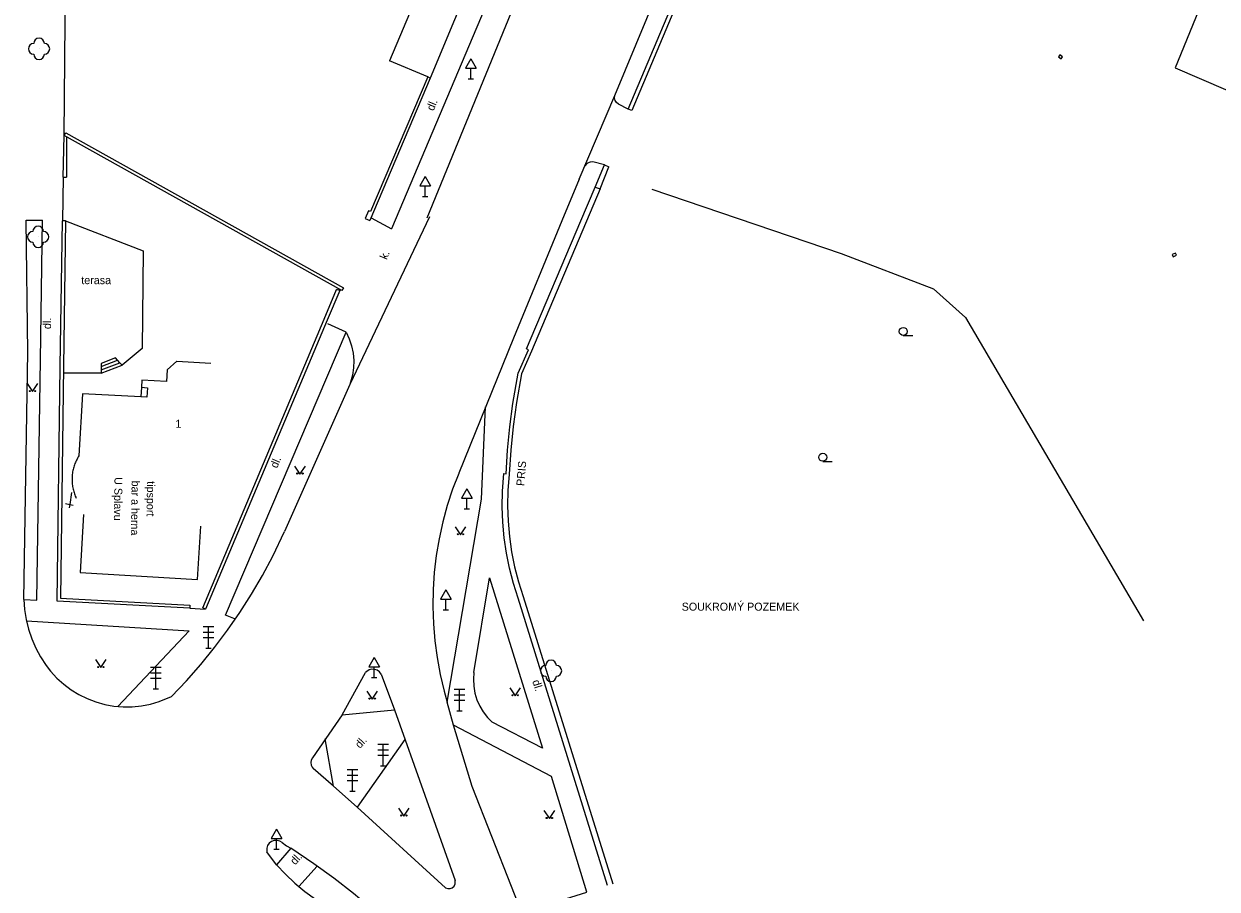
# Model space of a CAD drawing. Extents: x -584400 to -581602, y -1210894 to -1208793.
# Drawn here: x -582839.7 to -582727.9, y -1210562.6 to -1210481.5 of the extents above; entities that cross this region are included whole.
import ezdxf

# ---------------------------------------------------------------- set-up
doc = ezdxf.new("R2010")
doc.units = 0
for name, color, linetype in [('BUDOVY_MĚŘ', 7, 'Continuous'), ('POMOC_POPIS', 7, 'Continuous'), ('ROZHRANÍ_PLOCH', 7, 'Continuous'), ('ZELEŇ', 7, 'Continuous'), ('ZN_DOPLŇKOVÉ', 7, 'Continuous'), ('ZN_KULTUR', 7, 'Continuous'), ('Č_POPIS_EVID', 7, 'Continuous')]:
    doc.layers.add(name, color=color, linetype=linetype)

msp = doc.modelspace()

# ---------------------------------------------------------------- linework, layer by layer
at = {"layer": 'BUDOVY_MĚŘ'}
for points in [[(-582770.74, -1210413.25), (-582785.71, -1210448.36), (-582801.65, -1210486.62), (-582801.88, -1210486.52), (-582805.46, -1210485.02)], [(-582799.43, -1210470.65), (-582805.46, -1210485.02)], [(-582715.48, -1210481.22), (-582727.99, -1210476.17), (-582731.86, -1210485.66), (-582727.16, -1210487.69), (-582726.97, -1210487.77)], [(-582825.4, -1210513.13), (-582826.3, -1210513.96), (-582826.38, -1210515.06), (-582828.68, -1210514.92), (-582828.7, -1210515.59), (-582828.76, -1210516.49), (-582834.24, -1210516.19), (-582834.58, -1210522.02), (-582834.64, -1210522.12), (-582834.7, -1210522.22), (-582834.75, -1210522.32), (-582834.8, -1210522.42), (-582834.85, -1210522.53), (-582834.9, -1210522.63), (-582834.94, -1210522.74), (-582834.98, -1210522.85), (-582835.02, -1210522.96), (-582835.05, -1210523.07), (-582835.08, -1210523.18), (-582835.11, -1210523.29), (-582835.13, -1210523.4), (-582835.16, -1210523.52), (-582835.17, -1210523.63), (-582835.19, -1210523.75), (-582835.2, -1210523.86), (-582835.21, -1210523.97), (-582835.21, -1210524.09), (-582835.22, -1210524.21), (-582835.22, -1210524.32), (-582835.21, -1210524.44), (-582835.2, -1210524.55), (-582835.19, -1210524.67), (-582835.18, -1210524.78), (-582835.16, -1210524.89), (-582835.14, -1210525.01), (-582835.12, -1210525.12), (-582835.09, -1210525.23), (-582835.06, -1210525.34), (-582835.03, -1210525.45), (-582834.99, -1210525.56), (-582834.95, -1210525.67), (-582834.91, -1210525.78), (-582834.87, -1210525.89), (-582834.82, -1210525.99)], [(-582825.4, -1210513.13), (-582822.22, -1210513.32)], [(-582828.7, -1210515.59), (-582828.15, -1210515.63), (-582828.21, -1210516.53), (-582828.76, -1210516.49)], [(-582835.26, -1210525.44), (-582835.43, -1210526.57)], [(-582835.83, -1210526.48), (-582835.43, -1210526.57)], [(-582835.43, -1210526.57), (-582835.48, -1210526.89)], [(-582835.43, -1210526.57), (-582835.1, -1210526.64)], [(-582834.14, -1210527.5), (-582834.44, -1210532.93), (-582823.46, -1210533.6), (-582823.16, -1210528.61)]]:
    msp.add_lwpolyline(points, dxfattribs=at)
at = {"layer": 'ROZHRANÍ_PLOCH'}
for points in [[(-582772.95, -1210424.33), (-582805.29, -1210500.74)], [(-582784.37, -1210488.25), (-582774.53, -1210464.56), (-582769.18, -1210452.29)], [(-582835.95, -1210492.01), (-582835.7, -1210463.6)], [(-582791.69, -1210474.65), (-582801.99, -1210499.76)], [(-582787.69, -1210496.09), (-582784.37, -1210488.25)], [(-582783.1, -1210489.52), (-582784.02, -1210489.07), (-582784.21, -1210488.92), (-582784.34, -1210488.71), (-582784.39, -1210488.47), (-582784.37, -1210488.25)], [(-582785.33, -1210494.75), (-582786.43, -1210494.48), (-582786.68, -1210494.51), (-582786.92, -1210494.61), (-582787.17, -1210494.87)], [(-582787.69, -1210496.09), (-582789.32, -1210500), (-582793.86, -1210510.99), (-582798.99, -1210523.65), (-582798.99, -1210523.66), (-582799.57, -1210525.15), (-582800.07, -1210526.67), (-582800.49, -1210528.21), (-582800.83, -1210529.78), (-582801.1, -1210531.35), (-582801.28, -1210532.94), (-582801.39, -1210534.54), (-582801.42, -1210536.14), (-582801.36, -1210537.74), (-582801.23, -1210539.34), (-582801.02, -1210540.92), (-582800.73, -1210542.5), (-582800.36, -1210544.05), (-582800.06, -1210545.1)], [(-582839.73, -1210535.46), (-582839.35, -1210512.3), (-582839.5, -1210500), (-582839.5, -1210499.94)], [(-582839.72, -1210535.46), (-582838.52, -1210535.52), (-582838.16, -1210513.03), (-582837.98, -1210499.92)], [(-582839.5, -1210499.94), (-582837.98, -1210499.92)], [(-582801.72, -1210499.62), (-582809.18, -1210515.33)], [(-582807.2, -1210499.73), (-582805.29, -1210500.74)], [(-582819.9, -1210537.3), (-582820.85, -1210536.93), (-582809.55, -1210510.43)], [(-582809.55, -1210510.43), (-582811.24, -1210509.66)], [(-582809.55, -1210510.43), (-582809.26, -1210511.05), (-582809.04, -1210511.71), (-582808.89, -1210512.38), (-582808.83, -1210513.07), (-582808.84, -1210513.76), (-582808.93, -1210514.45), (-582809.18, -1210515.33)], [(-582830.95, -1210513.06), (-582831.15, -1210512.84), (-582832.49, -1210513.35), (-582832.49, -1210513.64)], [(-582832.49, -1210513.64), (-582830.95, -1210513.06)], [(-582832.49, -1210513.64), (-582832.48, -1210513.96)], [(-582832.48, -1210514.28), (-582830.51, -1210513.53), (-582830.73, -1210513.29)], [(-582832.48, -1210513.96), (-582830.73, -1210513.29)], [(-582832.48, -1210513.96), (-582832.48, -1210514.28)], [(-582830.73, -1210513.29), (-582830.95, -1210513.06)], [(-582832.48, -1210514.28), (-582835.94, -1210514.28)], [(-582809.18, -1210515.33), (-582815.32, -1210529.11)], [(-582800.06, -1210545.1), (-582796.86, -1210526.07), (-582796.49, -1210517.43)], [(-582839.73, -1210535.46), (-582839.66, -1210536.4), (-582839.51, -1210537.34), (-582839.29, -1210538.26), (-582838.99, -1210539.15), (-582838.61, -1210540.02), (-582838.17, -1210540.85), (-582837.65, -1210541.65), (-582837.23, -1210542.2), (-582836.64, -1210542.84), (-582836, -1210543.41), (-582835.31, -1210543.93), (-582834.57, -1210544.38), (-582833.79, -1210544.76), (-582832.98, -1210545.07), (-582832.15, -1210545.3), (-582831.3, -1210545.45), (-582830.44, -1210545.52), (-582829.58, -1210545.52), (-582828.72, -1210545.43), (-582827.87, -1210545.27), (-582827.04, -1210545.02), (-582825.91, -1210544.55), (-582824.5, -1210543.08), (-582823.16, -1210541.56), (-582821.87, -1210539.98), (-582820.65, -1210538.36), (-582819.49, -1210536.68), (-582818.39, -1210534.97), (-582817.37, -1210533.21), (-582816.42, -1210531.41), (-582815.32, -1210529.11)], [(-582797.56, -1210542.3), (-582796.12, -1210533.43), (-582791.14, -1210549.41), (-582795.87, -1210546.96)], [(-582839.49, -1210537.46), (-582824.24, -1210538.4), (-582830.94, -1210545.49)], [(-582806.26, -1210542.48), (-582806.41, -1210542.26), (-582806.62, -1210542.1), (-582806.87, -1210542.02), (-582807.13, -1210542), (-582807.39, -1210542.07), (-582807.61, -1210542.21), (-582807.72, -1210542.32)], [(-582809.92, -1210546.29), (-582807.72, -1210542.32)], [(-582806.26, -1210542.48), (-582805.02, -1210545.81)], [(-582797.56, -1210542.3), (-582797.61, -1210542.94), (-582797.58, -1210543.6), (-582797.47, -1210544.24), (-582797.28, -1210544.86), (-582797.02, -1210545.46), (-582796.69, -1210546.01), (-582796.29, -1210546.53), (-582795.87, -1210546.96)], [(-582799.49, -1210547.26), (-582800.06, -1210545.1)], [(-582809.92, -1210546.29), (-582812.69, -1210550.32), (-582812.81, -1210550.52), (-582812.85, -1210550.75), (-582812.82, -1210550.98), (-582812.71, -1210551.19), (-582812.62, -1210551.29)], [(-582809.92, -1210546.29), (-582805.02, -1210545.81)], [(-582805.02, -1210545.81), (-582799.33, -1210561.79)], [(-582790.81, -1210570.63), (-582794.05, -1210562.37), (-582797.73, -1210553), (-582799.49, -1210547.26)], [(-582790, -1210563.84), (-582786.98, -1210562.88), (-582790.29, -1210552.06), (-582799.49, -1210547.26)], [(-582810.71, -1210552.95), (-582811.49, -1210548.54)], [(-582804.04, -1210548.59), (-582808.51, -1210554.93)], [(-582810.71, -1210552.95), (-582812.62, -1210551.29)], [(-582808.51, -1210554.93), (-582810.71, -1210552.95)], [(-582800.22, -1210562.49), (-582808.51, -1210554.93)], [(-582815.53, -1210558.25), (-582815.76, -1210558.11), (-582816.01, -1210558.04), (-582816.28, -1210558.06), (-582816.53, -1210558.15), (-582816.74, -1210558.31), (-582816.89, -1210558.53), (-582816.97, -1210558.78), (-582816.96, -1210559.1)], [(-582814.72, -1210558.77), (-582816.07, -1210560.32)], [(-582815.53, -1210558.25), (-582815.11, -1210558.56), (-582814.72, -1210558.77)], [(-582800.16, -1210573.29), (-582799.96, -1210573.48), (-582799.71, -1210573.61), (-582799.44, -1210573.66), (-582799.14, -1210573.63), (-582798.98, -1210573.51), (-582798.88, -1210573.34), (-582798.86, -1210573.14), (-582798.91, -1210572.95), (-582798.99, -1210572.84), (-582800.49, -1210571.06), (-582802.05, -1210569.34), (-582803.67, -1210567.67), (-582805.34, -1210566.06), (-582807.07, -1210564.51), (-582808.85, -1210563.01), (-582810.69, -1210561.58), (-582812.57, -1210560.22), (-582814.72, -1210558.77)], [(-582816.07, -1210560.32), (-582816.96, -1210559.1)], [(-582816.07, -1210560.32), (-582815.23, -1210561.21), (-582814.34, -1210562.05), (-582813.4, -1210562.82), (-582812.41, -1210563.54), (-582811.41, -1210564.16)], [(-582812.24, -1210560.45), (-582813.98, -1210562.36)], [(-582800.22, -1210562.49), (-582800.01, -1210562.56), (-582799.79, -1210562.56), (-582799.59, -1210562.47), (-582799.43, -1210562.32), (-582799.33, -1210562.12), (-582799.33, -1210561.79)]]:
    msp.add_lwpolyline(points, dxfattribs=at)
at = {"layer": 'ZELEŇ'}
for centre in [(-582838.31, -1210483.88), (-582838.39, -1210501.5), (-582790.34, -1210542.15)]:
    msp.add_circle(centre, 0.0005, dxfattribs=at)
for centre, start, end in [((-582838.81, -1210483.88), 90, 270), ((-582838.31, -1210483.38), 0, 180), ((-582837.81, -1210483.88), 270, 90), ((-582838.31, -1210484.38), 180, 360), ((-582838.39, -1210501), 0, 180), ((-582838.89, -1210501.5), 90, 270), ((-582837.89, -1210501.5), 270, 90), ((-582838.39, -1210502), 180, 360), ((-582790.84, -1210542.15), 90, 270), ((-582790.34, -1210541.65), 0, 180), ((-582789.84, -1210542.15), 270, 90), ((-582790.34, -1210542.65), 180, 360)]:
    msp.add_arc(centre, 0.5, start, end, dxfattribs=at)
at = {"layer": 'ZN_DOPLŇKOVÉ'}
for p, q in [((-582797.85, -1210484.81), (-582798.35, -1210485.68)), ((-582797.85, -1210484.81), (-582797.35, -1210485.68)), ((-582798.35, -1210485.68), (-582797.35, -1210485.68)), ((-582797.85, -1210486.68), (-582797.85, -1210485.68)), ((-582798.1, -1210486.68), (-582797.6, -1210486.68)), ((-582802.12, -1210495.85), (-582802.62, -1210496.72)), ((-582802.12, -1210495.85), (-582801.62, -1210496.72)), ((-582802.62, -1210496.72), (-582801.62, -1210496.72)), ((-582802.12, -1210497.72), (-582802.12, -1210496.72)), ((-582802.37, -1210497.72), (-582801.87, -1210497.72)), ((-582798.23, -1210525.1), (-582798.73, -1210525.97)), ((-582798.23, -1210525.1), (-582797.73, -1210525.97)), ((-582798.73, -1210525.97), (-582797.73, -1210525.97)), ((-582798.23, -1210526.97), (-582798.23, -1210525.97)), ((-582798.48, -1210526.97), (-582797.98, -1210526.97)), ((-582800.21, -1210534.57), (-582800.71, -1210535.44)), ((-582800.21, -1210534.57), (-582799.71, -1210535.44)), ((-582800.71, -1210535.44), (-582799.71, -1210535.44)), ((-582800.46, -1210536.44), (-582799.96, -1210536.44)), ((-582800.21, -1210536.44), (-582800.21, -1210535.44)), ((-582821.93, -1210538.03), (-582822.93, -1210538.03)), ((-582822.93, -1210538.53), (-582821.93, -1210538.53)), ((-582822.43, -1210540.03), (-582822.43, -1210538.03)), ((-582822.93, -1210539.03), (-582821.93, -1210539.03)), ((-582822.68, -1210540.03), (-582822.18, -1210540.03)), ((-582806.92, -1210540.92), (-582807.42, -1210541.79)), ((-582806.92, -1210540.92), (-582806.42, -1210541.79)), ((-582826.86, -1210541.83), (-582827.86, -1210541.83)), ((-582827.36, -1210543.83), (-582827.36, -1210541.83)), ((-582807.42, -1210541.79), (-582806.42, -1210541.79)), ((-582806.92, -1210542.79), (-582806.92, -1210541.79)), ((-582827.86, -1210542.33), (-582826.86, -1210542.33)), ((-582827.86, -1210542.83), (-582826.86, -1210542.83)), ((-582807.17, -1210542.79), (-582806.67, -1210542.79)), ((-582827.61, -1210543.83), (-582827.11, -1210543.83)), ((-582798.42, -1210543.91), (-582799.42, -1210543.91)), ((-582798.92, -1210545.91), (-582798.92, -1210543.91)), ((-582799.42, -1210544.41), (-582798.42, -1210544.41)), ((-582799.42, -1210544.91), (-582798.42, -1210544.91)), ((-582799.17, -1210545.91), (-582798.67, -1210545.91)), ((-582805.56, -1210549.07), (-582806.56, -1210549.07)), ((-582806.56, -1210549.57), (-582805.56, -1210549.57)), ((-582806.06, -1210551.07), (-582806.06, -1210549.07)), ((-582806.56, -1210550.07), (-582805.56, -1210550.07)), ((-582808.45, -1210551.42), (-582809.45, -1210551.42)), ((-582809.45, -1210551.92), (-582808.45, -1210551.92)), ((-582808.95, -1210553.42), (-582808.95, -1210551.42)), ((-582806.31, -1210551.07), (-582805.81, -1210551.07)), ((-582809.45, -1210552.42), (-582808.45, -1210552.42)), ((-582809.2, -1210553.42), (-582808.7, -1210553.42)), ((-582816.07, -1210556.98), (-582816.57, -1210557.85)), ((-582816.07, -1210556.98), (-582815.57, -1210557.85)), ((-582816.57, -1210557.85), (-582815.57, -1210557.85)), ((-582816.07, -1210558.85), (-582816.07, -1210557.85)), ((-582816.32, -1210558.85), (-582815.82, -1210558.85))]:
    msp.add_line(p, q, dxfattribs=at)
for points in [[(-582782.78, -1210489.66), (-582783.1, -1210489.52), (-582775.21, -1210470.81), (-582767.38, -1210452.38)], [(-582767.06, -1210452.52), (-582774.89, -1210470.95), (-582782.78, -1210489.66)], [(-582742.55, -1210484.81), (-582742.42, -1210484.63), (-582742.68, -1210484.45), (-582742.81, -1210484.63), (-582742.55, -1210484.81)], [(-582801.88, -1210486.52), (-582807.25, -1210499.13), (-582807.43, -1210499.06), (-582807.74, -1210499.79), (-582807.33, -1210499.97)], [(-582801.65, -1210486.62), (-582807.33, -1210499.97)], [(-582809.78, -1210506.26), (-582809.93, -1210506.52), (-582835.95, -1210492.01), (-582835.8, -1210491.75)], [(-582835.8, -1210491.75), (-582809.78, -1210506.26)], [(-582836.04, -1210495.91), (-582835.95, -1210492.01)], [(-582835.74, -1210492.13), (-582835.74, -1210495.91)], [(-582786.22, -1210496.84), (-582785.33, -1210494.75), (-582784.92, -1210494.93)], [(-582785.74, -1210497.01), (-582784.92, -1210494.93)], [(-582836.04, -1210495.91), (-582836.12, -1210500)], [(-582836.04, -1210495.91), (-582835.74, -1210495.91)], [(-582785.04, -1210562.26), (-582793.42, -1210535.35), (-582793.87, -1210533.96), (-582794.23, -1210532.55), (-582794.52, -1210531.12), (-582794.73, -1210529.68), (-582794.86, -1210528.23), (-582794.91, -1210526.78), (-582794.88, -1210525.32), (-582794.75, -1210523.68), (-582794.55, -1210523.7), (-582794.42, -1210521.49), (-582794.2, -1210519.29), (-582793.91, -1210517.1), (-582793.41, -1210514.28), (-582792.45, -1210512.08), (-582792.64, -1210512), (-582787.55, -1210500), (-582786.22, -1210496.84)], [(-582785.74, -1210497.01), (-582792.18, -1210512.2), (-582793.12, -1210514.34), (-582793.59, -1210517.03), (-582793.89, -1210519.26), (-582794.11, -1210521.49), (-582794.26, -1210523.73), (-582794.38, -1210525.25), (-582794.41, -1210526.69), (-582794.37, -1210528.13), (-582794.24, -1210529.57), (-582794.04, -1210531), (-582793.75, -1210532.41), (-582793.39, -1210533.81), (-582792.95, -1210535.19), (-582784.56, -1210562.11)], [(-582786.22, -1210496.84), (-582785.74, -1210497.01)], [(-582780.9, -1210497.02), (-582763.17, -1210503.06), (-582754.5, -1210506.36), (-582751.52, -1210509.05), (-582734.85, -1210537.47)], [(-582824.18, -1210535.99), (-582824.19, -1210536.29), (-582836.61, -1210535.63), (-582836.33, -1210513.63), (-582836.12, -1210500)], [(-582835.82, -1210500), (-582836.03, -1210513.63), (-582836.31, -1210535.34), (-582824.18, -1210535.99)], [(-582835.82, -1210500), (-582836.12, -1210500)], [(-582835.82, -1210500), (-582828.55, -1210502.8), (-582828.65, -1210511.97), (-582830.51, -1210513.53)], [(-582732.04, -1210503.36), (-582731.75, -1210503.22), (-582731.85, -1210503.02), (-582732.14, -1210503.16), (-582732.04, -1210503.36)], [(-582822.97, -1210536.25), (-582811.59, -1210509.2), (-582810.43, -1210506.42)], [(-582810.14, -1210506.53), (-582811.31, -1210509.31), (-582822.7, -1210536.37), (-582822.97, -1210536.25)], [(-582810.14, -1210506.53), (-582810.43, -1210506.42)], [(-582824.19, -1210536.29), (-582822.7, -1210536.37)]]:
    msp.add_lwpolyline(points, dxfattribs=at)
at = {"layer": 'ZN_KULTUR'}
for p, q in [((-582757.34, -1210510.74), (-582756.46, -1210510.74)), ((-582764.88, -1210522.53), (-582764.01, -1210522.53))]:
    msp.add_line(p, q, dxfattribs=at)
for points in [[(-582839.42, -1210515.25), (-582838.92, -1210516), (-582838.42, -1210515.25)], [(-582814.36, -1210522.97), (-582813.86, -1210523.72), (-582813.36, -1210522.97)], [(-582799.33, -1210528.66), (-582798.83, -1210529.41), (-582798.33, -1210528.66)], [(-582833.01, -1210541.1), (-582832.51, -1210541.85), (-582832.01, -1210541.1)], [(-582807.6, -1210544.06), (-582807.1, -1210544.81), (-582806.6, -1210544.06)], [(-582794.19, -1210543.74), (-582793.69, -1210544.49), (-582793.19, -1210543.74)], [(-582804.64, -1210555.01), (-582804.14, -1210555.76), (-582803.64, -1210555.01)], [(-582791, -1210555.24), (-582790.5, -1210555.99), (-582790, -1210555.24)]]:
    msp.add_lwpolyline(points, dxfattribs=at)
for centre, radius in [((-582757.34, -1210510.36), 0.375), ((-582839.17, -1210515.95), 0.05), ((-582838.67, -1210515.95), 0.05), ((-582764.88, -1210522.15), 0.375), ((-582814.11, -1210523.67), 0.05), ((-582813.61, -1210523.67), 0.05), ((-582799.08, -1210529.36), 0.05), ((-582798.58, -1210529.36), 0.05), ((-582832.76, -1210541.8), 0.05), ((-582832.26, -1210541.8), 0.05), ((-582807.35, -1210544.76), 0.05), ((-582806.85, -1210544.76), 0.05), ((-582793.94, -1210544.44), 0.05), ((-582793.44, -1210544.44), 0.05), ((-582804.39, -1210555.71), 0.05), ((-582803.89, -1210555.71), 0.05), ((-582790.75, -1210555.94), 0.05), ((-582790.25, -1210555.94), 0.05)]:
    msp.add_circle(centre, radius, dxfattribs=at)

# ---------------------------------------------------------------- texts
at = {"layer": 'POMOC_POPIS'}
for s, rotation, p in [('dl.', 67.2829, (-582801.36, -1210489.75)), ('k.', 67.2829, (-582805.73, -1210503.69)), ('dl.', 89.0855, (-582837.19, -1210510.14)), ('dl.', 66.9252, (-582816.01, -1210523.23)), ('PRIS', 85.4886, (-582792.85, -1210524.86)), ('U Splavu', 269.2113, (-582831.24, -1210524.01)), ('bar a herna', 269.2113, (-582829.63, -1210524.33)), ('tipsport', 269.2113, (-582828.19, -1210524.39)), ('dl.', 287.3089, (-582792.11, -1210543.12)), ('dl.', 47.8695, (-582808.24, -1210549.48)), ('dl.', 47.8695, (-582814.31, -1210560.39))]:
    msp.add_text(s, height=0.75, rotation=rotation, dxfattribs=at).set_placement(p)
for s, p in [('terasa', (-582834.35, -1210505.93)), ('SOUKROMÝ POZEMEK', (-582778.1, -1210536.52))]:
    msp.add_text(s, height=0.75, dxfattribs=at).set_placement(p)
at = {"layer": 'Č_POPIS_EVID'}
msp.add_text('1', height=0.75, dxfattribs=at).set_placement((-582825.53, -1210519.38))

doc.saveas('drawing.dxf')
